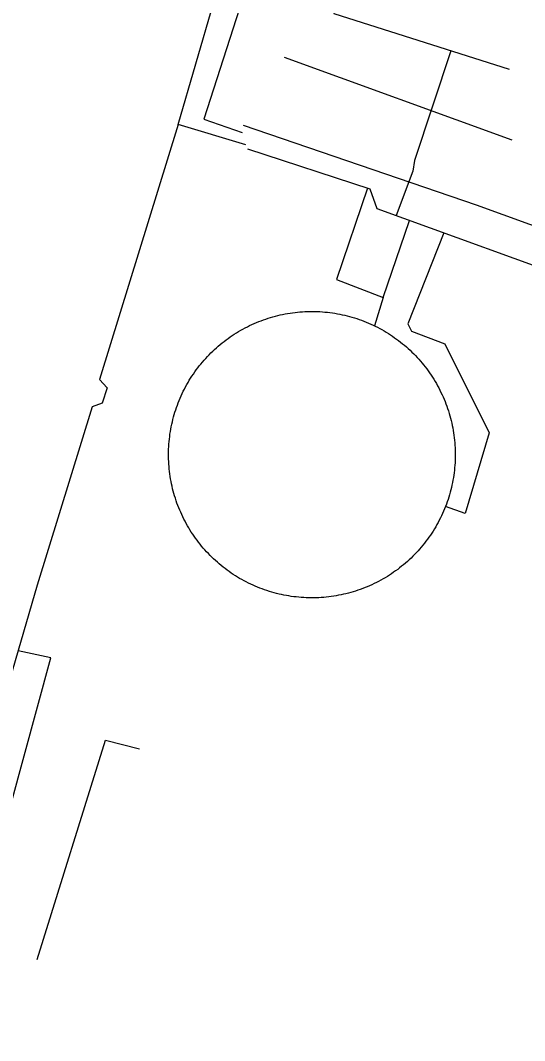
# Model space of a CAD drawing. Extents: x 3677843 to 3715951, y 511991 to 537744.
# Drawn here: x 3711638 to 3711906, y 524526 to 525067 of the extents above; entities that cross this region are included whole.
import ezdxf

# ---------------------------------------------------------------- set-up
doc = ezdxf.new("R2010")
doc.units = 0
doc.layers.add('V-DOMW-TANK', color=7, linetype='Continuous')
doc.layers.add('V-UTIL-LINE', color=7, linetype='Continuous')

msp = doc.modelspace()

# ---------------------------------------------------------------- linework, layer by layer
at = {"layer": 'V-DOMW-TANK'}
for points in [[(3711727.84, 524876.31), (3711728.54, 524877.43), (3711729.26, 524878.55), (3711730, 524879.65), (3711730.75, 524880.74), (3711731.52, 524881.82), (3711732.32, 524882.88), (3711733.13, 524883.93), (3711733.96, 524884.97), (3711734.81, 524885.99), (3711735.68, 524886.99), (3711736.56, 524887.98), (3711737.46, 524888.95), (3711738.38, 524889.91), (3711739.31, 524890.85), (3711740.26, 524891.78), (3711741.23, 524892.69), (3711742.21, 524893.58), (3711743.21, 524894.45), (3711744.22, 524895.31), (3711745.25, 524896.15), (3711746.29, 524896.97), (3711747.34, 524897.78), (3711748.41, 524898.56), (3711749.5, 524899.32), (3711750.59, 524900.07), (3711751.7, 524900.8), (3711752.82, 524901.51), (3711753.96, 524902.2), (3711755.11, 524902.86), (3711756.26, 524903.51), (3711757.43, 524904.14), (3711758.61, 524904.75), (3711759.8, 524905.33), (3711761, 524905.9), (3711762.21, 524906.45), (3711763.43, 524906.97), (3711764.66, 524907.47), (3711765.89, 524907.95), (3711767.14, 524908.41), (3711768.39, 524908.85), (3711769.65, 524909.26), (3711770.92, 524909.66), (3711772.19, 524910.03), (3711773.47, 524910.38), (3711774.76, 524910.7), (3711776.05, 524911.01), (3711777.34, 524911.29), (3711778.65, 524911.55), (3711779.95, 524911.79), (3711781.26, 524912), (3711782.57, 524912.19), (3711783.89, 524912.36), (3711785.21, 524912.5), (3711786.53, 524912.62), (3711787.85, 524912.72), (3711789.18, 524912.8), (3711790.5, 524912.85), (3711791.83, 524912.88), (3711793.15, 524912.88), (3711794.48, 524912.86), (3711795.81, 524912.82), (3711797.13, 524912.76), (3711798.46, 524912.67), (3711799.78, 524912.57), (3711801.1, 524912.43), (3711802.42, 524912.28), (3711803.73, 524912.1), (3711805.04, 524911.9), (3711806.35, 524911.67), (3711807.65, 524911.42), (3711808.95, 524911.15), (3711810.24, 524910.86), (3711811.53, 524910.55), (3711812.82, 524910.21), (3711814.09, 524909.85), (3711815.36, 524909.47), (3711816.63, 524909.06), (3711817.88, 524908.64), (3711819.13, 524908.19), (3711820.37, 524907.72), (3711821.6, 524907.23), (3711822.83, 524906.71), (3711824.04, 524906.18), (3711825.25, 524905.62), (3711826.44, 524905.05), (3711827.63, 524904.45), (3711828.8, 524903.83), (3711829.96, 524903.2), (3711831.12, 524902.54), (3711832.26, 524901.86), (3711833.38, 524901.16), (3711834.5, 524900.44), (3711835.6, 524899.71), (3711836.69, 524898.95), (3711837.77, 524898.18), (3711838.83, 524897.38), (3711839.88, 524896.57), (3711840.92, 524895.74), (3711841.94, 524894.89), (3711842.94, 524894.03)], [(3711842.94, 524894.03), (3711843.93, 524893.14), (3711844.91, 524892.24), (3711845.87, 524891.32), (3711846.81, 524890.39), (3711847.73, 524889.44), (3711848.64, 524888.47), (3711849.54, 524887.49), (3711850.41, 524886.5), (3711851.27, 524885.48), (3711852.1, 524884.46), (3711852.93, 524883.42), (3711853.73, 524882.36), (3711854.52, 524881.29), (3711855.28, 524880.21), (3711856.03, 524879.11), (3711856.75, 524878), (3711857.46, 524876.88), (3711858.15, 524875.75), (3711858.82, 524874.6), (3711859.47, 524873.44), (3711860.1, 524872.28), (3711860.71, 524871.09), (3711861.29, 524869.91), (3711861.86, 524868.7), (3711862.41, 524867.5), (3711862.93, 524866.28), (3711863.43, 524865.05), (3711863.91, 524863.82), (3711864.37, 524862.57), (3711864.81, 524861.32), (3711865.22, 524860.06), (3711865.61, 524858.79), (3711865.99, 524857.52), (3711866.33, 524856.23), (3711866.66, 524854.95), (3711866.97, 524853.66), (3711867.25, 524852.36), (3711867.51, 524851.06), (3711867.74, 524849.76), (3711867.96, 524848.45), (3711868.15, 524847.14), (3711868.31, 524845.82), (3711868.46, 524844.5), (3711868.58, 524843.18), (3711868.68, 524841.86), (3711868.75, 524840.54), (3711868.81, 524839.21), (3711868.83, 524837.88), (3711868.84, 524836.56), (3711868.83, 524835.23), (3711868.79, 524833.91), (3711868.72, 524832.58), (3711868.64, 524831.26), (3711868.52, 524829.94), (3711868.39, 524828.62), (3711868.23, 524827.3), (3711868.06, 524825.98), (3711867.85, 524824.67), (3711867.63, 524823.36), (3711867.38, 524822.06), (3711867.11, 524820.76), (3711866.82, 524819.47), (3711866.5, 524818.18), (3711866.17, 524816.9), (3711865.81, 524815.62), (3711865.43, 524814.35), (3711865.02, 524813.09), (3711864.59, 524811.83), (3711864.15, 524810.58), (3711863.68, 524809.34), (3711863.19, 524808.11), (3711862.67, 524806.89), (3711862.14, 524805.67), (3711861.58, 524804.47), (3711861.01, 524803.27), (3711860.41, 524802.09), (3711859.79, 524800.92), (3711859.15, 524799.75), (3711858.5, 524798.6), (3711857.82, 524797.46), (3711857.12, 524796.33), (3711856.4, 524795.22), (3711855.66, 524794.11), (3711854.91, 524793.03), (3711854.14, 524791.95), (3711853.34, 524790.89), (3711852.53, 524789.84), (3711851.7, 524788.8), (3711850.85, 524787.78), (3711849.98, 524786.78), (3711849.1, 524785.79), (3711848.2, 524784.82), (3711847.28, 524783.86), (3711846.35, 524782.92), (3711845.4, 524781.99), (3711844.43, 524781.08), (3711843.45, 524780.19), (3711842.46, 524779.31), (3711841.44, 524778.46), (3711840.41, 524777.62)], [(3711726.19, 524800.33), (3711725.56, 524801.49), (3711724.96, 524802.67), (3711724.37, 524803.86), (3711723.8, 524805.06), (3711723.26, 524806.27), (3711722.73, 524807.49), (3711722.23, 524808.72), (3711721.75, 524809.95), (3711721.29, 524811.2), (3711720.85, 524812.45), (3711720.44, 524813.71), (3711720.05, 524814.98), (3711719.67, 524816.25), (3711719.33, 524817.53), (3711719, 524818.82), (3711718.69, 524820.11), (3711718.41, 524821.4), (3711718.15, 524822.7), (3711717.92, 524824.01), (3711717.7, 524825.32), (3711717.51, 524826.63), (3711717.35, 524827.95), (3711717.2, 524829.27), (3711717.08, 524830.59), (3711716.98, 524831.91), (3711716.91, 524833.23), (3711716.85, 524834.56), (3711716.82, 524835.89), (3711716.82, 524837.21), (3711716.84, 524838.54), (3711716.88, 524839.86), (3711716.94, 524841.19), (3711717.03, 524842.51), (3711717.14, 524843.83), (3711717.27, 524845.15), (3711717.43, 524846.47), (3711717.6, 524847.79), (3711717.81, 524849.1), (3711718.03, 524850.4), (3711718.28, 524851.71), (3711718.55, 524853.01), (3711718.84, 524854.3), (3711719.16, 524855.59), (3711719.49, 524856.87), (3711719.85, 524858.14), (3711720.23, 524859.42), (3711720.64, 524860.68), (3711721.07, 524861.94), (3711721.51, 524863.18), (3711721.98, 524864.43), (3711722.48, 524865.66), (3711722.99, 524866.88), (3711723.52, 524868.09), (3711724.08, 524869.3), (3711724.65, 524870.49), (3711725.25, 524871.68), (3711725.87, 524872.85), (3711726.5, 524874.02), (3711727.17, 524875.17), (3711727.84, 524876.31)], [(3711840.41, 524777.62), (3711839.37, 524776.79), (3711838.32, 524775.99), (3711837.25, 524775.21), (3711836.16, 524774.44), (3711835.07, 524773.7), (3711833.96, 524772.97), (3711832.84, 524772.26), (3711831.7, 524771.57), (3711830.56, 524770.91), (3711829.4, 524770.26), (3711828.23, 524769.63), (3711827.05, 524769.02), (3711825.86, 524768.44), (3711824.66, 524767.87), (3711823.45, 524767.32), (3711822.23, 524766.8), (3711821, 524766.3), (3711819.77, 524765.82), (3711818.52, 524765.36), (3711817.27, 524764.92), (3711816.01, 524764.51), (3711814.74, 524764.11), (3711813.47, 524763.74), (3711812.19, 524763.39), (3711810.9, 524763.07), (3711809.61, 524762.76), (3711808.32, 524762.48), (3711807.02, 524762.22), (3711805.71, 524761.98), (3711804.4, 524761.77), (3711803.09, 524761.58), (3711801.77, 524761.41), (3711800.45, 524761.27), (3711799.13, 524761.15), (3711797.81, 524761.05), (3711796.49, 524760.97), (3711795.16, 524760.92), (3711793.83, 524760.89), (3711792.51, 524760.89), (3711791.18, 524760.91), (3711789.85, 524760.94), (3711788.53, 524761.01), (3711787.2, 524761.09), (3711785.89, 524761.2), (3711784.56, 524761.34), (3711783.25, 524761.49), (3711781.93, 524761.67), (3711780.62, 524761.87), (3711779.31, 524762.1), (3711778.01, 524762.34), (3711776.71, 524762.61), (3711775.42, 524762.91), (3711774.13, 524763.22), (3711772.84, 524763.56), (3711771.57, 524763.92), (3711770.3, 524764.3), (3711769.03, 524764.71), (3711767.78, 524765.13), (3711766.53, 524765.58), (3711765.29, 524766.05), (3711764.05, 524766.54), (3711762.83, 524767.06), (3711761.62, 524767.59), (3711760.41, 524768.14), (3711759.22, 524768.72), (3711758.03, 524769.32), (3711756.86, 524769.93), (3711755.7, 524770.57), (3711754.54, 524771.23), (3711753.4, 524771.91), (3711752.28, 524772.61), (3711751.16, 524773.33), (3711750.06, 524774.06), (3711748.96, 524774.82), (3711747.89, 524775.59), (3711746.83, 524776.39), (3711745.78, 524777.2), (3711744.74, 524778.03), (3711743.72, 524778.88), (3711742.72, 524779.74), (3711741.73, 524780.62), (3711740.75, 524781.53), (3711739.79, 524782.44), (3711738.85, 524783.38), (3711737.93, 524784.33), (3711737.02, 524785.29), (3711736.12, 524786.28), (3711735.25, 524787.27), (3711734.39, 524788.28), (3711733.56, 524789.31), (3711732.73, 524790.35), (3711731.93, 524791.41), (3711731.14, 524792.48), (3711730.38, 524793.56), (3711729.63, 524794.66), (3711728.91, 524795.77), (3711728.2, 524796.89), (3711727.51, 524798.02), (3711726.84, 524799.17), (3711726.19, 524800.33)]]:
    msp.add_lwpolyline(points, dxfattribs=at)
at = {"layer": 'V-UTIL-LINE'}
for p, q in [((3711778.08, 525047.72), (3711898.87, 525003.99)), ((3711830.64, 524920.26), (3711844.56, 524961.18))]:
    msp.add_line(p, q, dxfattribs=at)
for points in [[(3711452.73, 525537.19), (3711413.17, 525453.8), (3711393.86, 525413.53), (3711391.03, 525409.27), (3711359.96, 525338.67), (3711359.49, 525339.15), (3711454.69, 525310.98), (3711604.36, 525259.75), (3711769.19, 525201.46), (3711793.35, 525191.58), (3711763.31, 525089.28), (3711759.52, 525089.75), (3711735.56, 525014.91), (3711755.93, 525007.86)], [(3711757.84, 525001.24), (3711721.85, 525012.04), (3711740.62, 525076.45), (3711750.49, 525106.76), (3711755.7, 525103.93), (3711778.24, 525179.23), (3711768.29, 525182.05), (3711770.17, 525190.1), (3711658.85, 525230.07), (3711555.6, 525264.36), (3711399.78, 525314.16), (3711331.57, 525336.71), (3711333.93, 525341.45), (3711260.51, 525367.31)], [(3711796.56, 525233.71), (3711825.46, 525222.94), (3711844.88, 525216.36), (3711812.02, 525101.75), (3711804.53, 525070.97), (3711897.36, 525041.38)], [(3711866.57, 525051.19), (3711847.31, 524992.94), (3711846.37, 524987.25), (3711837.54, 524963.73)], [(3711721.85, 525012.04), (3711680.29, 524876.79), (3711684.37, 524872.34), (3711681.67, 524864.19), (3711676.25, 524862.24), (3711647.2, 524767.54), (3711600.65, 524608.24), (3711591.81, 524577.19)], [(3711756.39, 525011.7), (3711880.02, 524969.4), (3711948.7, 524944.48), (3711988.02, 524927.54)], [(3711978.12, 524910.95), (3711942.59, 524925.54), (3711827.49, 524967.38), (3711823.68, 524977.79), (3711758.79, 524998.93)], [(3711822.36, 524978.22), (3711805.8, 524929.9), (3711830.64, 524920.26), (3711825.97, 524905.28)], [(3711862.77, 524954.56), (3711843.66, 524906.33), (3711845.61, 524902.46), (3711863.27, 524895.71), (3711886.85, 524848.46), (3711874.15, 524805.58), (3711863.68, 524809.36)], [(3711574.36, 524456.6), (3711592.16, 524512.23), (3711633.12, 524650.97), (3711654.46, 524728.97), (3711637.05, 524732.82)], [(3711647.18, 524568.89), (3711683.35, 524685.4), (3711701.44, 524680.7)]]:
    msp.add_lwpolyline(points, dxfattribs=at)

doc.saveas('drawing.dxf')
